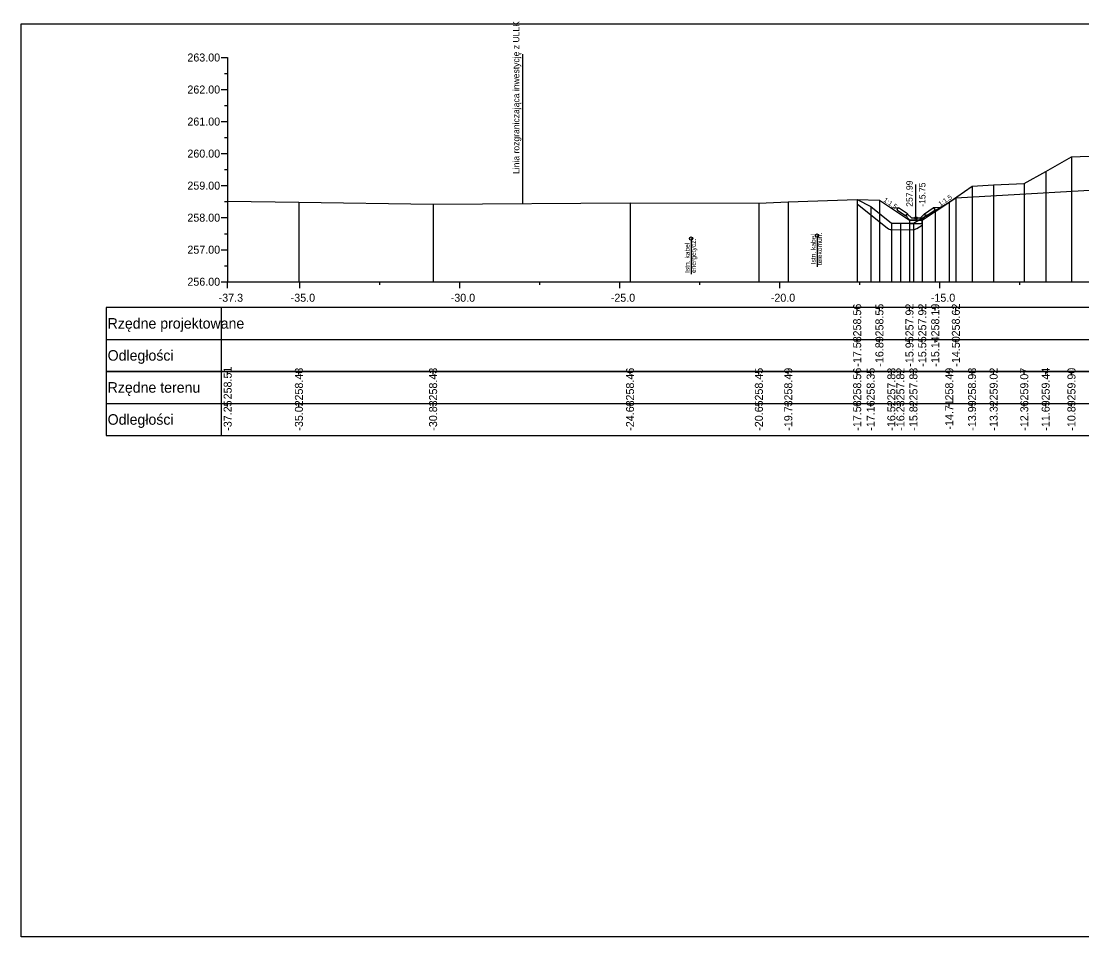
# Model space of a CAD drawing. Extents: x 6516023 to 6560129, y 5513077 to 5529206.
# Drawn here: x 6516907.01 to 6516940.15, y 5514551.66 to 5514580.24 of the extents above; entities that cross this region are included whole.
import ezdxf

# ---------------------------------------------------------------- set-up
doc = ezdxf.new("R2010")
doc.units = 0
for name, color, linetype in [('IR_default', 7, 'Continuous'), ('TOR_PRZEK_P-kable', 7, 'Continuous'), ('TOR_PRZEK_P-odwodnienie', 7, 'Continuous'), ('TOR_PRZEK_P-opisy', 7, 'Continuous'), ('TOR_PRZEK_P-schodkowanie+wymiana', 7, 'Continuous'), ('TOR_PRZEK_P-tabelka istniejace', 7, 'Continuous'), ('TOR_PRZEK_P-tabelka projektowane', 7, 'Continuous'), ('TOR_PRZEK_P-teren istniejacy', 7, 'Continuous'), ('TOR_PRZEK_P-uklad odniesienia', 7, 'Continuous'), ('TOR_PRZEK_P-warstwa ochronna II', 7, 'Continuous'), ('TOR_PS_T-granica PKP-projektowana', 7, 'Continuous'), ('TOR_RAMKI-ramka+tabelka 1', 7, 'Continuous')]:
    doc.layers.add(name, color=color, linetype=linetype)

msp = doc.modelspace()

# ---------------------------------------------------------------- linework, layer by layer
at = {"layer": 'IR_default'}
msp.add_lwpolyline([(6516933.13, 5514574.67), (6516933.825, 5514574.652), (6516934.764, 5514574.026), (6516935.164, 5514574.026), (6516935.569, 5514574.296), (6516936.213, 5514574.725), (6516942.034, 5514575.058)], dxfattribs=at)
at = {"layer": 'TOR_PRZEK_P-kable'}
for p, q in [((6516927.942, 5514573.453), (6516927.942, 5514572.344)), ((6516931.879, 5514573.547), (6516931.879, 5514572.573))]:
    msp.add_line(p, q, dxfattribs=at)
for centre in [(6516927.942, 5514573.453), (6516931.879, 5514573.547)]:
    msp.add_circle(centre, 0.05, dxfattribs=at)
at = {"layer": 'TOR_PRZEK_P-odwodnienie'}
for p, q in [((6516934.964, 5514574.096), (6516934.964, 5514575.14)), ((6516934.7, 5514574.222), (6516934.419, 5514574.409)), ((6516935.229, 5514574.222), (6516935.509, 5514574.409)), ((6516934.655, 5514574.155), (6516934.394, 5514574.33)), ((6516934.666, 5514574.172), (6516934.655, 5514574.155)), ((6516934.657, 5514574.191), (6516934.704, 5514574.215)), ((6516934.7, 5514574.222), (6516934.691, 5514574.209)), ((6516934.824, 5514574.096), (6516934.704, 5514574.215)), ((6516934.824, 5514574.096), (6516935.104, 5514574.096)), ((6516935.104, 5514574.096), (6516935.224, 5514574.215)), ((6516935.224, 5514574.215), (6516935.272, 5514574.191)), ((6516935.229, 5514574.222), (6516935.237, 5514574.209)), ((6516935.262, 5514574.172), (6516935.273, 5514574.155)), ((6516935.273, 5514574.155), (6516935.535, 5514574.33)), ((6516934.774, 5514574.026), (6516935.154, 5514574.026))]:
    msp.add_line(p, q, dxfattribs=at)
for points in [[(6516934.173, 5514574.421), (6516934.419, 5514574.409)], [(6516934.369, 5514574.382), (6516934.419, 5514574.409)], [(6516935.756, 5514574.421), (6516935.509, 5514574.409)], [(6516935.56, 5514574.382), (6516935.509, 5514574.409)], [(6516934.369, 5514574.382), (6516934.394, 5514574.33)], [(6516934.691, 5514574.209), (6516934.656, 5514574.191)], [(6516934.656, 5514574.191), (6516934.666, 5514574.172)], [(6516934.704, 5514574.096), (6516934.657, 5514574.191)], [(6516934.774, 5514574.026), (6516934.704, 5514574.096)], [(6516935.154, 5514574.026), (6516935.224, 5514574.096)], [(6516935.224, 5514574.096), (6516935.272, 5514574.191)], [(6516935.237, 5514574.209), (6516935.273, 5514574.191)], [(6516935.273, 5514574.191), (6516935.262, 5514574.172)], [(6516935.56, 5514574.382), (6516935.535, 5514574.33)], [(6516934.764, 5514574.026), (6516934.764, 5514574.027), (6516934.764, 5514574.026), (6516934.764, 5514574.026), (6516934.764, 5514574.026), (6516934.765, 5514574.026), (6516934.764, 5514574.026), (6516934.765, 5514574.027)], [(6516935.164, 5514574.026), (6516934.764, 5514574.026), (6516934.764, 5514573.926), (6516935.164, 5514573.926), (6516935.164, 5514574.026)], [(6516935.164, 5514574.026), (6516935.164, 5514574.027), (6516935.164, 5514574.026), (6516935.164, 5514574.026), (6516935.164, 5514574.026), (6516935.165, 5514574.026), (6516935.164, 5514574.026), (6516935.165, 5514574.027)]]:
    msp.add_lwpolyline(points, dxfattribs=at)
msp.add_circle((6516934.964, 5514574.096), 0.035, dxfattribs=at)
at = {"layer": 'TOR_PRZEK_P-schodkowanie+wymiana'}
for p, q in [((6516934.192, 5514573.738), (6516934.475, 5514573.73)), ((6516934.484, 5514573.73), (6516934.892, 5514573.737)), ((6516934.989, 5514573.765), (6516935.164, 5514573.867))]:
    msp.add_line(p, q, dxfattribs=at)
msp.add_lwpolyline([(6516933.13, 5514574.533), (6516934.073, 5514573.781)], dxfattribs=at)
for centre, start, end in [((6516934.198, 5514573.938), 231.4548, 268.3816), ((6516934.888, 5514573.937), 271.0224, 300.3935), ((6516934.48, 5514573.93), 268.3816, 271.0224)]:
    msp.add_arc(centre, 0.2, start, end, dxfattribs=at)
at = {"layer": 'TOR_PRZEK_P-tabelka istniejace'}
for p, q in [((6516909.663, 5514569.306), (6516909.663, 5514567.306)), ((6516913.263, 5514569.306), (6516913.263, 5514567.306)), ((6516913.463, 5514569.206), (6516913.463, 5514569.306)), ((6516915.689, 5514569.206), (6516915.689, 5514569.306)), ((6516919.881, 5514569.206), (6516919.881, 5514569.306)), ((6516926.034, 5514569.206), (6516926.034, 5514569.306)), ((6516930.059, 5514569.206), (6516930.059, 5514569.306)), ((6516930.978, 5514569.206), (6516930.978, 5514569.306)), ((6516933.13, 5514569.206), (6516933.13, 5514569.306)), ((6516933.552, 5514569.206), (6516933.552, 5514569.306)), ((6516934.198, 5514569.206), (6516934.198, 5514569.306)), ((6516934.48, 5514569.206), (6516934.48, 5514569.306)), ((6516934.888, 5514569.206), (6516934.888, 5514569.306)), ((6516936.007, 5514569.206), (6516936.007, 5514569.306)), ((6516936.719, 5514569.206), (6516936.719, 5514569.306)), ((6516937.394, 5514569.206), (6516937.394, 5514569.306)), ((6516938.351, 5514569.206), (6516938.351, 5514569.306)), ((6516939.019, 5514569.206), (6516939.019, 5514569.306)), ((6516939.825, 5514569.206), (6516939.825, 5514569.306)), ((6516909.663, 5514568.306), (6516993.463, 5514568.306)), ((6516913.463, 5514568.206), (6516913.463, 5514568.306)), ((6516915.689, 5514568.206), (6516915.689, 5514568.306)), ((6516919.881, 5514568.206), (6516919.881, 5514568.306)), ((6516926.034, 5514568.206), (6516926.034, 5514568.306)), ((6516930.059, 5514568.206), (6516930.059, 5514568.306)), ((6516930.978, 5514568.206), (6516930.978, 5514568.306)), ((6516933.13, 5514568.206), (6516933.13, 5514568.306)), ((6516933.552, 5514568.206), (6516933.552, 5514568.306)), ((6516934.198, 5514568.206), (6516934.198, 5514568.306)), ((6516934.48, 5514568.206), (6516934.48, 5514568.306)), ((6516934.888, 5514568.206), (6516934.888, 5514568.306)), ((6516936.007, 5514568.206), (6516936.007, 5514568.306)), ((6516936.719, 5514568.206), (6516936.719, 5514568.306)), ((6516937.394, 5514568.206), (6516937.394, 5514568.306)), ((6516938.351, 5514568.206), (6516938.351, 5514568.306)), ((6516939.019, 5514568.206), (6516939.019, 5514568.306)), ((6516939.825, 5514568.206), (6516939.825, 5514568.306))]:
    msp.add_line(p, q, dxfattribs=at)
for points in [[(6516939.825, 5514576.008), (6516939.825, 5514572.306), (6516939.825, 5514572.176), (6516939.825, 5514572.106)], [(6516939.019, 5514575.546), (6516939.019, 5514572.306), (6516939.019, 5514572.176), (6516939.019, 5514572.106)], [(6516936.719, 5514575.09), (6516936.719, 5514572.306), (6516936.719, 5514572.176), (6516936.719, 5514572.106)], [(6516937.394, 5514575.126), (6516937.394, 5514572.306), (6516937.394, 5514572.176), (6516937.394, 5514572.106)], [(6516938.351, 5514575.174), (6516938.351, 5514572.306), (6516938.351, 5514572.176), (6516938.351, 5514572.106)], [(6516913.463, 5514574.617), (6516913.463, 5514572.306), (6516913.463, 5514572.176), (6516913.463, 5514572.106)], [(6516915.689, 5514574.586), (6516915.689, 5514572.306), (6516915.689, 5514572.176), (6516915.689, 5514572.106)], [(6516919.881, 5514574.532), (6516919.881, 5514572.306), (6516919.881, 5514572.176), (6516919.881, 5514572.106)], [(6516926.034, 5514574.568), (6516926.034, 5514572.306), (6516926.034, 5514572.176), (6516926.034, 5514572.106)], [(6516930.059, 5514574.559), (6516930.059, 5514572.306), (6516930.059, 5514572.176), (6516930.059, 5514572.106)], [(6516930.978, 5514574.596), (6516930.978, 5514572.306), (6516930.978, 5514572.176), (6516930.978, 5514572.106)], [(6516933.13, 5514574.67), (6516933.13, 5514572.306), (6516933.13, 5514572.176), (6516933.13, 5514572.106)], [(6516933.552, 5514574.452), (6516933.552, 5514572.306), (6516933.552, 5514572.176), (6516933.552, 5514572.106)], [(6516936.007, 5514574.593), (6516936.007, 5514572.306), (6516936.007, 5514572.176), (6516936.007, 5514572.106)], [(6516934.198, 5514573.938), (6516934.198, 5514572.306), (6516934.198, 5514572.176), (6516934.198, 5514572.106)], [(6516934.48, 5514573.93), (6516934.48, 5514572.306), (6516934.48, 5514572.176), (6516934.48, 5514572.106)], [(6516934.888, 5514573.937), (6516934.888, 5514572.306), (6516934.888, 5514572.176), (6516934.888, 5514572.106)]]:
    msp.add_lwpolyline(points, dxfattribs=at)
msp.add_lwpolyline([(6516909.663, 5514569.306), (6516909.663, 5514567.306), (6516993.463, 5514567.306), (6516993.463, 5514569.306)], close=True, dxfattribs=at)
at = {"layer": 'TOR_PRZEK_P-tabelka projektowane'}
for p, q in [((6516909.663, 5514571.306), (6516909.663, 5514569.306)), ((6516913.263, 5514571.306), (6516913.263, 5514569.306)), ((6516933.13, 5514571.206), (6516933.13, 5514571.306)), ((6516933.825, 5514571.206), (6516933.825, 5514571.306)), ((6516934.764, 5514571.206), (6516934.764, 5514571.306)), ((6516935.164, 5514571.206), (6516935.164, 5514571.306)), ((6516935.569, 5514571.206), (6516935.569, 5514571.306)), ((6516936.213, 5514571.206), (6516936.213, 5514571.306)), ((6516909.663, 5514570.306), (6516993.463, 5514570.306)), ((6516933.13, 5514570.206), (6516933.13, 5514570.306)), ((6516933.825, 5514570.206), (6516933.825, 5514570.306)), ((6516934.764, 5514570.206), (6516934.764, 5514570.306)), ((6516935.164, 5514570.206), (6516935.164, 5514570.306)), ((6516935.569, 5514570.206), (6516935.569, 5514570.306)), ((6516936.213, 5514570.206), (6516936.213, 5514570.306))]:
    msp.add_line(p, q, dxfattribs=at)
for points in [[(6516933.13, 5514574.67), (6516933.13, 5514572.306), (6516933.13, 5514572.176), (6516933.13, 5514572.106)], [(6516933.825, 5514574.652), (6516933.825, 5514572.306), (6516933.825, 5514572.176), (6516933.825, 5514572.106)], [(6516936.213, 5514574.725), (6516936.213, 5514572.306), (6516936.213, 5514572.176), (6516936.213, 5514572.106)], [(6516935.569, 5514574.296), (6516935.569, 5514572.306), (6516935.569, 5514572.176), (6516935.569, 5514572.106)], [(6516934.764, 5514574.026), (6516934.764, 5514572.306), (6516934.764, 5514572.176), (6516934.764, 5514572.106)], [(6516935.164, 5514574.026), (6516935.164, 5514572.306), (6516935.164, 5514572.176), (6516935.164, 5514572.106)]]:
    msp.add_lwpolyline(points, dxfattribs=at)
msp.add_lwpolyline([(6516909.663, 5514571.306), (6516909.663, 5514569.306), (6516993.463, 5514569.306), (6516993.463, 5514571.306)], close=True, dxfattribs=at)
at = {"layer": 'TOR_PRZEK_P-teren istniejacy'}
msp.add_lwpolyline([(6516913.463, 5514574.617), (6516915.689, 5514574.586), (6516919.881, 5514574.532), (6516926.034, 5514574.568), (6516930.059, 5514574.559), (6516930.978, 5514574.596), (6516933.13, 5514574.67), (6516933.552, 5514574.452), (6516934.198, 5514573.938), (6516934.48, 5514573.93), (6516934.888, 5514573.937), (6516936.007, 5514574.593), (6516936.719, 5514575.09), (6516937.394, 5514575.126), (6516938.351, 5514575.174), (6516939.019, 5514575.546), (6516939.825, 5514576.008), (6516941.757, 5514576.077)], dxfattribs=at)
at = {"layer": 'TOR_PRZEK_P-uklad odniesienia'}
for p, q in [((6516913.263, 5514579.106), (6516913.463, 5514579.106)), ((6516913.463, 5514579.106), (6516913.463, 5514572.106)), ((6516913.363, 5514578.606), (6516913.463, 5514578.606)), ((6516913.263, 5514578.106), (6516913.463, 5514578.106)), ((6516913.363, 5514577.606), (6516913.463, 5514577.606)), ((6516913.263, 5514577.106), (6516913.463, 5514577.106)), ((6516913.363, 5514576.606), (6516913.463, 5514576.606)), ((6516913.263, 5514576.106), (6516913.463, 5514576.106)), ((6516913.363, 5514575.606), (6516913.463, 5514575.606)), ((6516913.263, 5514575.106), (6516913.463, 5514575.106)), ((6516913.363, 5514574.606), (6516913.463, 5514574.606)), ((6516913.263, 5514574.106), (6516913.463, 5514574.106)), ((6516913.363, 5514573.606), (6516913.463, 5514573.606)), ((6516913.263, 5514573.106), (6516913.463, 5514573.106)), ((6516913.363, 5514572.606), (6516913.463, 5514572.606)), ((6516913.263, 5514572.106), (6516913.463, 5514572.106)), ((6516913.463, 5514572.106), (6516993.463, 5514572.106)), ((6516913.463, 5514572.006), (6516913.463, 5514572.106)), ((6516913.463, 5514571.906), (6516913.463, 5514572.106)), ((6516915.713, 5514571.906), (6516915.713, 5514572.106)), ((6516918.213, 5514572.006), (6516918.213, 5514572.106)), ((6516920.713, 5514571.906), (6516920.713, 5514572.106)), ((6516923.213, 5514572.006), (6516923.213, 5514572.106)), ((6516925.713, 5514571.906), (6516925.713, 5514572.106)), ((6516928.213, 5514572.006), (6516928.213, 5514572.106)), ((6516930.713, 5514571.906), (6516930.713, 5514572.106)), ((6516933.213, 5514572.006), (6516933.213, 5514572.106)), ((6516935.713, 5514571.906), (6516935.713, 5514572.106)), ((6516938.213, 5514572.006), (6516938.213, 5514572.106))]:
    msp.add_line(p, q, dxfattribs=at)
at = {"layer": 'TOR_PRZEK_P-warstwa ochronna II'}
msp.add_lwpolyline([(6516933.13, 5514574.67), (6516933.825, 5514574.652), (6516934.764, 5514574.026), (6516935.164, 5514574.026), (6516935.569, 5514574.296), (6516936.213, 5514574.725), (6516942.034, 5514575.058), (6516942.513, 5514575.377), (6516943.091, 5514575.4), (6516951.463, 5514575.735), (6516952.738, 5514575.786), (6516954.013, 5514575.736), (6516963.969, 5514575.337), (6516964.451, 5514575.318), (6516964.93, 5514574.999), (6516966.2, 5514574.948), (6516967.851, 5514573.844), (6516968.251, 5514573.844), (6516969.093, 5514574.406)], dxfattribs=at)
at = {"layer": 'TOR_PS_T-granica PKP-projektowana'}
msp.add_line((6516922.689, 5514574.548), (6516922.689, 5514579.206), dxfattribs=at)
at = {"layer": 'TOR_RAMKI-ramka+tabelka 1'}
msp.add_lwpolyline([(6516907.013, 5514580.156), (6517154.513, 5514580.156), (6517154.513, 5514551.656), (6516907.013, 5514551.656)], close=True, dxfattribs=at)

# ---------------------------------------------------------------- texts
at = {"layer": 'TOR_PRZEK_P-kable'}
for s, height, p in [('Istn. kabel', 0.14999, (6516931.835, 5514572.649)), ('telekomun.', 0.15, (6516932.029, 5514572.621)), ('Istn. kabel', 0.14999, (6516927.897, 5514572.38)), ('energetycz.', 0.14999, (6516928.091, 5514572.38))]:
    msp.add_text(s, height=height, rotation=90.0511, dxfattribs=at).set_placement(p)
at = {"layer": 'TOR_PRZEK_P-odwodnienie'}
for s, p in [('257.99', (6516934.864, 5514574.446)), ('-15.75', (6516935.264, 5514574.446))]:
    msp.add_text(s, height=0.2, rotation=90, dxfattribs=at).set_placement(p)
at = {"layer": 'TOR_PRZEK_P-opisy'}
for rotation, p in [(34.0701, (6516935.731, 5514574.453)), (325.9299, (6516933.937, 5514574.623))]:
    msp.add_text('1:1,5', height=0.15, rotation=rotation, dxfattribs=at).set_placement(p)
at = {"layer": 'TOR_PRZEK_P-tabelka istniejace'}
for s, p in [('258.51', (6516913.588, 5514568.433)), ('258.48', (6516915.814, 5514568.398)), ('258.43', (6516920.006, 5514568.398)), ('258.46', (6516926.159, 5514568.398)), ('258.45', (6516930.184, 5514568.397)), ('258.49', (6516931.103, 5514568.398)), ('258.56', (6516933.255, 5514568.398)), ('258.35', (6516933.677, 5514568.397)), ('257.83', (6516934.323, 5514568.398)), ('257.82', (6516934.605, 5514568.4)), ('257.83', (6516935.013, 5514568.398)), ('258.49', (6516936.132, 5514568.398)), ('258.98', (6516936.844, 5514568.398)), ('259.02', (6516937.519, 5514568.4)), ('259.07', (6516938.476, 5514568.398)), ('259.44', (6516939.144, 5514568.399)), ('259.90', (6516939.95, 5514568.398)), ('-37.25', (6516913.588, 5514567.453)), ('-35.02', (6516915.814, 5514567.456)), ('-30.83', (6516920.006, 5514567.454)), ('-24.68', (6516926.159, 5514567.454)), ('-20.65', (6516930.184, 5514567.453)), ('-19.73', (6516931.103, 5514567.454)), ('-17.58', (6516933.255, 5514567.454)), ('-17.16', (6516933.677, 5514567.454)), ('-16.52', (6516934.323, 5514567.456)), ('-16.23', (6516934.605, 5514567.454)), ('-15.82', (6516935.013, 5514567.456)), ('-14.71', (6516936.132, 5514567.489)), ('-13.99', (6516936.844, 5514567.455)), ('-13.32', (6516937.519, 5514567.456)), ('-12.36', (6516938.476, 5514567.454)), ('-11.69', (6516939.144, 5514567.455)), ('-10.89', (6516939.95, 5514567.455))]:
    msp.add_text(s, height=0.25, rotation=90, dxfattribs=at).set_placement(p)
for s, p in [('Rzędne terenu', (6516909.713, 5514568.641)), ('Odległości', (6516909.713, 5514567.641))]:
    msp.add_text(s, height=0.33, dxfattribs=at).set_placement(p)
at = {"layer": 'TOR_PRZEK_P-tabelka projektowane'}
for s, p in [('258.56', (6516933.255, 5514570.398)), ('258.55', (6516933.95, 5514570.397)), ('257.92', (6516934.889, 5514570.4)), ('257.92', (6516935.289, 5514570.4)), ('258.19', (6516935.694, 5514570.398)), ('258.62', (6516936.338, 5514570.4)), ('-17.58', (6516933.255, 5514569.454)), ('-16.89', (6516933.95, 5514569.455)), ('-15.95', (6516934.889, 5514569.453)), ('-15.55', (6516935.289, 5514569.453)), ('-15.14', (6516935.694, 5514569.455)), ('-14.50', (6516936.338, 5514569.455))]:
    msp.add_text(s, height=0.25, rotation=90, dxfattribs=at).set_placement(p)
for s, p in [('Rzędne projektowane', (6516909.713, 5514570.641)), ('Odległości', (6516909.713, 5514569.641))]:
    msp.add_text(s, height=0.33, dxfattribs=at).set_placement(p)
at = {"layer": 'TOR_PRZEK_P-uklad odniesienia'}
for s, height, p in [('263.00', 0.25, (6516912.205, 5514578.981)), ('262.00', 0.25, (6516912.205, 5514577.981)), ('261.00', 0.25, (6516912.205, 5514576.981)), ('260.00', 0.25, (6516912.205, 5514575.981)), ('259.00', 0.25, (6516912.205, 5514574.981)), ('258.00', 0.25, (6516912.205, 5514573.981)), ('257.00', 0.25, (6516912.205, 5514572.981)), ('256.00', 0.25, (6516912.205, 5514571.981)), ('-', 0.0001, (6516913.463, 5514572.106)), ('-37.3', 0.25, (6516913.182, 5514571.481)), ('-35.0', 0.25, (6516915.432, 5514571.481)), ('-30.0', 0.25, (6516920.432, 5514571.481)), ('-25.0', 0.25, (6516925.432, 5514571.481)), ('-20.0', 0.25, (6516930.432, 5514571.481)), ('-15.0', 0.25, (6516935.432, 5514571.481))]:
    msp.add_text(s, height=height, dxfattribs=at).set_placement(p)
at = {"layer": 'TOR_PS_T-granica PKP-projektowana'}
msp.add_text('Linia rozgraniczająca inwestycję z ULLK', height=0.2, rotation=90.0511, dxfattribs=at).set_placement((6516922.578, 5514575.47))

doc.saveas('drawing.dxf')
